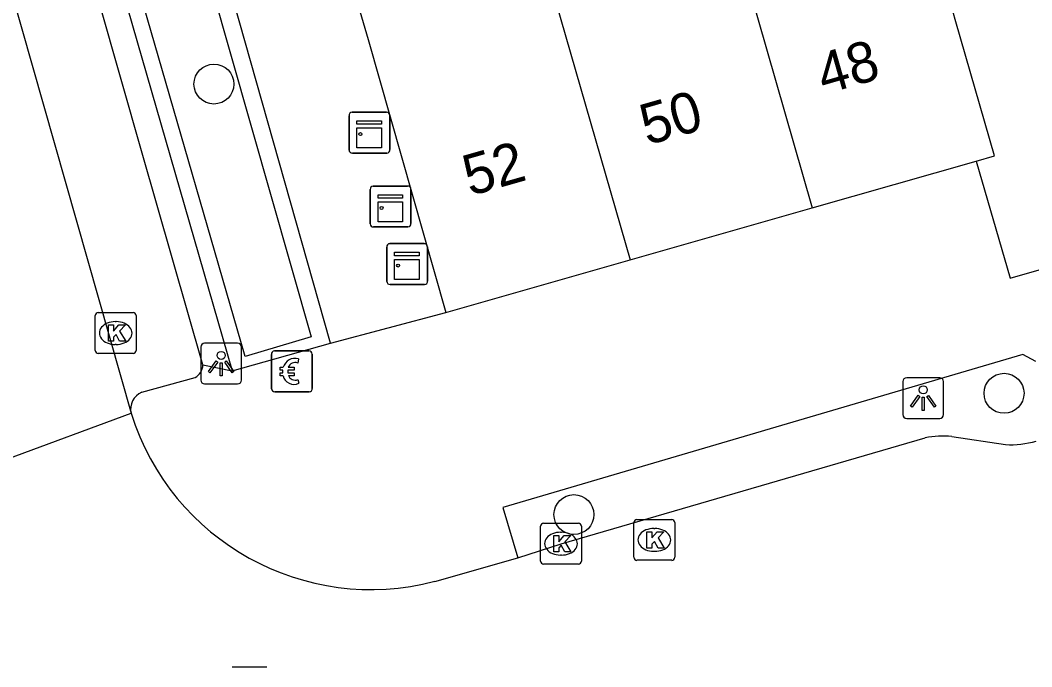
# Model space of a CAD drawing. Extents: x 159718 to 160783, y 383290 to 384030.
# Drawn here: x 160253.65 to 160278.43, y 383580.41 to 383596.25 of the extents above; entities that cross this region are included whole.
import ezdxf

# ---------------------------------------------------------------- set-up
doc = ezdxf.new("R2010")
doc.units = 0
for name, color, linetype in [('IMGEO_Betaalautomaat', 7, 'Continuous'), ('IMGEO_Boom', 7, 'Continuous'), ('IMGEO_Groenvoorziening', 7, 'Continuous'), ('IMGEO_Kast', 7, 'Continuous'), ('IMGEO_Kolk', 7, 'Continuous'), ('IMGEO_Lichtpunt', 7, 'Continuous'), ('IMGEO_Pand', 7, 'Continuous'), ('IMGEO_Pand_nummerreeks', 7, 'Continuous'), ('IMGEO_Parkeervlak_open', 7, 'Continuous'), ('IMGEO_Rijbaan_lokaal_open', 7, 'Continuous'), ('IMGEO_Rioolput', 7, 'Continuous')]:
    doc.layers.add(name, color=color, linetype=linetype)

msp = doc.modelspace()

# ---------------------------------------------------------------- linework, layer by layer
at = {"layer": 'IMGEO_Betaalautomaat'}
for p, q in [((160259.802, 383587.221), (160259.802, 383588.062)), ((160259.802, 383588.062), (160259.802, 383587.221)), ((160259.877, 383588.145), (160260.718, 383588.145)), ((160260.718, 383588.145), (160259.877, 383588.145)), ((160260.464, 383587.95), (160260.447, 383587.85)), ((160260.801, 383588.071), (160260.801, 383587.23)), ((160260.801, 383587.23), (160260.801, 383588.071)), ((160260.085, 383587.609), (160260.085, 383587.677)), ((160260.206, 383587.677), (160260.206, 383587.609)), ((160260.451, 383587.444), (160260.473, 383587.357)), ((160260.727, 383587.146), (160259.886, 383587.146)), ((160259.886, 383587.146), (160260.727, 383587.146))]:
    msp.add_line(p, q, dxfattribs=at)
for points in [[(160260.085, 383587.677), (160260.016, 383587.677), (160260.016, 383587.746), (160260.095, 383587.746)], [(160260.217, 383587.746), (160260.364, 383587.746), (160260.364, 383587.677), (160260.206, 383587.677)], [(160260.09, 383587.54), (160260.016, 383587.54), (160260.016, 383587.609), (160260.085, 383587.609)], [(160260.206, 383587.609), (160260.364, 383587.609), (160260.364, 383587.54), (160260.22, 383587.54)]]:
    msp.add_lwpolyline(points, dxfattribs=at)
for centre, radius, start, end in [((160259.88, 383588.068), 0.0779, 92.4484, 184.2845), ((160259.88, 383588.068), 0.0779, 92.4484, 184.2845), ((160260.378, 383587.67), 0.293, 73.014, 165.0139), ((160260.724, 383588.068), 0.0779, 2.4484, 94.2845), ((160260.724, 383588.068), 0.0779, 2.4484, 94.2845), ((160260.384, 383587.683), 0.179, 69.3236, 159.5683), ((160260.351, 383587.595), 0.267, 191.8096, 297.0389), ((160260.384, 383587.61), 0.179, 202.7625, 291.8693), ((160259.88, 383587.224), 0.0779, 182.4484, 274.2845), ((160259.88, 383587.224), 0.0779, 182.4484, 274.2845), ((160260.724, 383587.224), 0.0779, 272.4484, 4.2845), ((160260.724, 383587.224), 0.0779, 272.4484, 4.2845)]:
    msp.add_arc(centre, radius, start, end, dxfattribs=at)
at = {"layer": 'IMGEO_Boom'}
for centre in [(160258.395, 383594.685), (160277.748, 383587.109), (160267.212, 383584.137)]:
    msp.add_circle(centre, 0.489, dxfattribs=at)
at = {"layer": 'IMGEO_Groenvoorziening'}
msp.add_lwpolyline([(160254.184, 383605.233), (160255.882, 383605.694), (160260.779, 383588.493), (160259.162, 383588.008), (160254.184, 383605.233)], dxfattribs=at)
at = {"layer": 'IMGEO_Kast'}
for p, q in [((160261.704, 383593.07), (160261.704, 383593.911)), ((160261.704, 383593.911), (160261.704, 383593.07)), ((160261.779, 383593.995), (160262.62, 383593.995)), ((160262.62, 383593.995), (160261.779, 383593.995)), ((160262.704, 383593.92), (160262.704, 383593.079)), ((160262.704, 383593.079), (160262.704, 383593.92)), ((160262.629, 383592.995), (160261.788, 383592.995)), ((160261.788, 383592.995), (160262.629, 383592.995)), ((160262.297, 383592.185), (160263.138, 383592.185)), ((160263.138, 383592.185), (160262.297, 383592.185)), ((160262.222, 383591.26), (160262.222, 383592.101)), ((160262.222, 383592.101), (160262.222, 383591.26)), ((160263.222, 383592.11), (160263.222, 383591.269)), ((160263.222, 383591.269), (160263.222, 383592.11)), ((160263.147, 383591.185), (160262.306, 383591.185)), ((160262.306, 383591.185), (160263.147, 383591.185)), ((160262.627, 383589.85), (160262.627, 383590.691)), ((160262.627, 383590.691), (160262.627, 383589.85)), ((160262.702, 383590.775), (160263.543, 383590.775)), ((160263.543, 383590.775), (160262.702, 383590.775)), ((160263.627, 383590.7), (160263.627, 383589.859)), ((160263.627, 383589.859), (160263.627, 383590.7)), ((160263.552, 383589.775), (160262.711, 383589.775)), ((160262.711, 383589.775), (160263.552, 383589.775))]:
    msp.add_line(p, q, dxfattribs=at)
for points in [[(160261.899, 383593.785), (160262.499, 383593.785), (160262.499, 383593.7), (160261.899, 383593.7), (160261.899, 383593.785)], [(160261.899, 383593.61), (160262.499, 383593.61), (160262.499, 383593.121), (160261.899, 383593.121), (160261.899, 383593.61)], [(160262.417, 383591.975), (160263.017, 383591.975), (160263.017, 383591.89), (160262.417, 383591.89), (160262.417, 383591.975)], [(160262.417, 383591.8), (160263.017, 383591.8), (160263.017, 383591.311), (160262.417, 383591.311), (160262.417, 383591.8)], [(160262.822, 383590.565), (160263.422, 383590.565), (160263.422, 383590.48), (160262.822, 383590.48), (160262.822, 383590.565)], [(160262.822, 383590.39), (160263.422, 383590.39), (160263.422, 383589.901), (160262.822, 383589.901), (160262.822, 383590.39)]]:
    msp.add_lwpolyline(points, dxfattribs=at)
for centre in [(160261.983, 383593.459), (160262.501, 383591.649), (160262.906, 383590.239)]:
    msp.add_circle(centre, 0.0377, dxfattribs=at)
for centre, start, end in [((160261.782, 383593.917), 92.4484, 184.2845), ((160261.782, 383593.917), 92.4484, 184.2845), ((160262.626, 383593.917), 2.4484, 94.2845), ((160262.626, 383593.917), 2.4484, 94.2845), ((160261.782, 383593.073), 182.4484, 274.2845), ((160261.782, 383593.073), 182.4484, 274.2845), ((160262.626, 383593.073), 272.4484, 4.2845), ((160262.626, 383593.073), 272.4484, 4.2845), ((160262.3, 383592.107), 92.4484, 184.2845), ((160262.3, 383592.107), 92.4484, 184.2845), ((160263.144, 383592.107), 2.4484, 94.2845), ((160263.144, 383592.107), 2.4484, 94.2845), ((160262.3, 383591.263), 182.4484, 274.2845), ((160262.3, 383591.263), 182.4484, 274.2845), ((160263.144, 383591.263), 272.4484, 4.2845), ((160263.144, 383591.263), 272.4484, 4.2845), ((160262.705, 383590.697), 92.4484, 184.2845), ((160262.705, 383590.697), 92.4484, 184.2845), ((160263.549, 383590.697), 2.4484, 94.2845), ((160263.549, 383590.697), 2.4484, 94.2845), ((160262.705, 383589.853), 182.4484, 274.2845), ((160262.705, 383589.853), 182.4484, 274.2845), ((160263.549, 383589.853), 272.4484, 4.2845), ((160263.549, 383589.853), 272.4484, 4.2845)]:
    msp.add_arc(centre, 0.0779, start, end, dxfattribs=at)
at = {"layer": 'IMGEO_Kolk'}
for p, q in [((160255.489, 383588.159), (160255.489, 383589.011)), ((160255.564, 383589.085), (160256.416, 383589.085)), ((160256.49, 383589.011), (160256.49, 383588.159)), ((160255.977, 383588.865), (160256.002, 383588.865)), ((160256, 383588.305), (160255.975, 383588.305)), ((160256.416, 383588.085), (160255.564, 383588.085)), ((160268.756, 383584.016), (160269.608, 383584.016)), ((160266.396, 383582.998), (160266.396, 383583.85)), ((160266.471, 383583.924), (160267.323, 383583.924)), ((160266.884, 383583.704), (160266.909, 383583.704)), ((160267.397, 383583.85), (160267.397, 383582.998)), ((160268.681, 383583.09), (160268.681, 383583.942)), ((160269.169, 383583.796), (160269.194, 383583.796)), ((160269.682, 383583.942), (160269.682, 383583.09)), ((160269.192, 383583.236), (160269.167, 383583.236)), ((160266.907, 383583.144), (160266.882, 383583.144)), ((160269.608, 383583.016), (160268.756, 383583.016)), ((160267.323, 383582.924), (160266.471, 383582.924))]:
    msp.add_line(p, q, dxfattribs=at)
for points in [[(160255.489, 383588.159), (160255.489, 383589.011)], [(160255.564, 383589.085), (160256.416, 383589.085)], [(160256.49, 383589.011), (160256.49, 383588.159)], [(160255.81, 383588.785), (160255.933, 383588.785), (160255.933, 383588.634), (160256.063, 383588.785), (160256.227, 383588.785), (160256.081, 383588.634), (160256.234, 383588.385), (160256.082, 383588.385), (160255.997, 383588.549), (160255.933, 383588.482), (160255.933, 383588.385), (160255.81, 383588.385), (160255.81, 383588.785)], [(160256.416, 383588.085), (160255.564, 383588.085)], [(160268.756, 383584.016), (160269.608, 383584.016)], [(160266.396, 383582.998), (160266.396, 383583.85)], [(160266.471, 383583.924), (160267.323, 383583.924)], [(160267.397, 383583.85), (160267.397, 383582.998)], [(160268.681, 383583.09), (160268.681, 383583.942)], [(160269.002, 383583.716), (160269.125, 383583.716), (160269.125, 383583.565), (160269.255, 383583.716), (160269.419, 383583.716), (160269.273, 383583.565), (160269.426, 383583.316), (160269.274, 383583.316), (160269.189, 383583.48), (160269.125, 383583.413), (160269.125, 383583.316), (160269.002, 383583.316), (160269.002, 383583.716)], [(160269.682, 383583.942), (160269.682, 383583.09)], [(160266.717, 383583.624), (160266.84, 383583.624), (160266.84, 383583.473), (160266.97, 383583.624), (160267.134, 383583.624), (160266.988, 383583.473), (160267.141, 383583.224), (160266.989, 383583.224), (160266.904, 383583.388), (160266.84, 383583.321), (160266.84, 383583.224), (160266.717, 383583.224), (160266.717, 383583.624)], [(160269.608, 383583.016), (160268.756, 383583.016)], [(160267.323, 383582.924), (160266.471, 383582.924)]]:
    msp.add_lwpolyline(points, dxfattribs=at)
for centre, start, end in [((160255.566, 383589.009), 91.552, 178.448), ((160255.566, 383589.009), 91.552, 178.448), ((160256.414, 383589.009), 1.552, 88.448), ((160256.414, 383589.009), 1.552, 88.448), ((160255.566, 383588.161), 181.552, 268.448), ((160255.566, 383588.161), 181.552, 268.448), ((160256.414, 383588.161), 271.552, 358.448), ((160256.414, 383588.161), 271.552, 358.448), ((160268.758, 383583.94), 91.552, 178.448), ((160268.758, 383583.94), 91.552, 178.448), ((160269.606, 383583.94), 1.552, 88.448), ((160269.606, 383583.94), 1.552, 88.448), ((160266.473, 383583.848), 91.552, 178.448), ((160266.473, 383583.848), 91.552, 178.448), ((160267.321, 383583.848), 1.552, 88.448), ((160267.321, 383583.848), 1.552, 88.448), ((160266.473, 383583), 181.552, 268.448), ((160266.473, 383583), 181.552, 268.448), ((160267.321, 383583), 271.552, 358.448), ((160267.321, 383583), 271.552, 358.448), ((160268.758, 383583.092), 181.552, 268.448), ((160268.758, 383583.092), 181.552, 268.448), ((160269.606, 383583.092), 271.552, 358.448), ((160269.606, 383583.092), 271.552, 358.448)]:
    msp.add_arc(centre, 0.0765, start, end, dxfattribs=at)
for centre, major_axis, ratio, start_param, end_param in [((160255.976, 383588.585), (-0.387, 0.002), 0.722429, 4.712389, 7.853982), ((160256.001, 383588.585), (-0.39, 0.002), 0.717154, 1.570796, 4.712389), ((160266.883, 383583.424), (-0.387, 0.002), 0.722429, 4.712389, 7.853982), ((160266.908, 383583.424), (-0.39, 0.002), 0.717154, 1.570796, 4.712389), ((160269.168, 383583.516), (-0.387, 0.002), 0.722429, 4.712389, 7.853982), ((160269.193, 383583.516), (-0.39, 0.002), 0.717154, 1.570796, 4.712389)]:
    msp.add_ellipse(centre, major_axis=major_axis, ratio=ratio, start_param=start_param, end_param=end_param, dxfattribs=at)
at = {"layer": 'IMGEO_Lichtpunt'}
for p, q in [((160258.074, 383588.239), (160258.074, 383587.432)), ((160258.074, 383588.239), (160258.074, 383587.432)), ((160258.976, 383588.334), (160258.168, 383588.334)), ((160258.976, 383588.334), (160258.168, 383588.334)), ((160259.07, 383587.432), (160259.07, 383588.239)), ((160259.07, 383587.432), (160259.07, 383588.239)), ((160276.172, 383587.49), (160275.364, 383587.49)), ((160276.172, 383587.49), (160275.364, 383587.49)), ((160258.168, 383587.338), (160258.976, 383587.338)), ((160258.168, 383587.338), (160258.976, 383587.338)), ((160275.27, 383587.395), (160275.27, 383586.588)), ((160275.27, 383587.395), (160275.27, 383586.588)), ((160276.266, 383586.588), (160276.266, 383587.395)), ((160276.266, 383586.588), (160276.266, 383587.395)), ((160275.364, 383586.494), (160276.172, 383586.494)), ((160275.364, 383586.494), (160276.172, 383586.494))]:
    msp.add_line(p, q, dxfattribs=at)
for points in [[(160258.448, 383587.903), (160258.487, 383587.875), (160258.299, 383587.613), (160258.261, 383587.64), (160258.448, 383587.903)], [(160258.55, 383587.855), (160258.597, 383587.855), (160258.597, 383587.533), (160258.55, 383587.533), (160258.55, 383587.855)], [(160258.66, 383587.875), (160258.698, 383587.902), (160258.885, 383587.64), (160258.846, 383587.612), (160258.66, 383587.875)], [(160275.644, 383587.059), (160275.683, 383587.031), (160275.495, 383586.769), (160275.457, 383586.796), (160275.644, 383587.059)], [(160275.746, 383587.011), (160275.793, 383587.011), (160275.793, 383586.689), (160275.746, 383586.689), (160275.746, 383587.011)], [(160275.856, 383587.031), (160275.894, 383587.058), (160276.081, 383586.796), (160276.042, 383586.768), (160275.856, 383587.031)]]:
    msp.add_lwpolyline(points, dxfattribs=at)
for centre in [(160258.573, 383588.037), (160275.769, 383587.193)]:
    msp.add_circle(centre, 0.0994, dxfattribs=at)
for centre, start, end in [((160258.168, 383588.239), 90, 180), ((160258.168, 383588.239), 90, 180), ((160258.976, 383588.239), 0, 90), ((160258.976, 383588.239), 0, 90), ((160258.168, 383587.432), 180, 270), ((160258.168, 383587.432), 180, 270), ((160258.976, 383587.432), 270, 0), ((160258.976, 383587.432), 270, 360), ((160275.364, 383587.395), 90, 180), ((160275.364, 383587.395), 90, 180), ((160276.172, 383587.395), 0, 90), ((160276.172, 383587.395), 0, 90), ((160275.364, 383586.588), 180, 270), ((160275.364, 383586.588), 180, 270), ((160276.172, 383586.588), 270, 0), ((160276.172, 383586.588), 270, 360)]:
    msp.add_arc(centre, 0.0946, start, end, dxfattribs=at)
at = {"layer": 'IMGEO_Pand'}
for points in [[(160270.333, 383601.109), (160270.384, 383600.93), (160273.048, 383591.653)], [(160266.649, 383597.125), (160268.587, 383590.379)], [(160261.887, 383596.76), (160262.173, 383595.776), (160264.072, 383589.089)], [(160277.067, 383592.8), (160277.51, 383592.927), (160276.566, 383596.214), (160276.493, 383596.47)], [(160273.048, 383591.653), (160277.067, 383592.8)], [(160277.067, 383592.8), (160277.895, 383589.927), (160282.794, 383591.335)], [(160268.587, 383590.379), (160273.048, 383591.653)], [(160264.072, 383589.089), (160268.587, 383590.379)]]:
    msp.add_lwpolyline(points, dxfattribs=at)
at = {"layer": 'IMGEO_Parkeervlak_open'}
for points in [[(160258.124, 383587.802), (160256.641, 383592.996), (160252.983, 383605.807), (160247.936, 383623.46), (160245.99, 383630.302)], [(160261.249, 383588.337), (160256.235, 383606.044), (160253.768, 383605.344), (160255.348, 383599.781), (160258.846, 383587.657)], [(160261.249, 383588.337), (160264.072, 383589.089)], [(160258.846, 383587.657), (160261.249, 383588.337)], [(160278.529, 383587.889), (160278.207, 383588.06), (160265.47, 383584.313), (160265.839, 383583.079)], [(160258.124, 383587.802), (160258.846, 383587.657)], [(160256.63, 383587.133), (160257.935, 383587.499)]]:
    msp.add_lwpolyline(points, dxfattribs=at)
for centre, radius, start, end in [((160257.781, 383587.805), 0.343, 296.636, 359.4553), ((160256.801, 383586.721), 0.446, 112.555, 193.3401)]:
    msp.add_arc(centre, radius, start, end, dxfattribs=at)
at = {"layer": 'IMGEO_Rijbaan_lokaal_open'}
for points in [[(160245.86, 383623.489), (160251.53, 383603.625), (160256.367, 383586.618)], [(160253.322, 383585.494), (160256.367, 383586.618)], [(160265.839, 383583.079), (160266.897, 383583.424), (160275.812, 383586.017)], [(160276.47, 383586.048), (160277.786, 383585.85)], [(160263.806, 383582.501), (160265.839, 383583.079)]]:
    msp.add_lwpolyline(points, dxfattribs=at)
for centre, radius, start, end in [((160262.244, 383588.459), 6.159, 197.3888, 284.6879), ((160276.258, 383583.56), 2.498, 85.1194, 100.2753), ((160277.889, 383588.322), 2.474, 267.6227, 285.0745)]:
    msp.add_arc(centre, radius, start, end, dxfattribs=at)
at = {"layer": 'IMGEO_Rioolput'}
msp.add_line((160258.841, 383580.407), (160259.693, 383580.407), dxfattribs=at)
msp.add_lwpolyline([(160258.841, 383580.407), (160259.693, 383580.407)], dxfattribs=at)

# ---------------------------------------------------------------- texts
at = {"layer": 'IMGEO_Pand_nummerreeks'}
for s, p in [('48', (160273.337, 383594.425)), ('50', (160269.005, 383593.181)), ('52', (160264.667, 383591.936))]:
    msp.add_text(s, height=1, rotation=16.0142, dxfattribs=at).set_placement(p)

doc.saveas('drawing.dxf')
